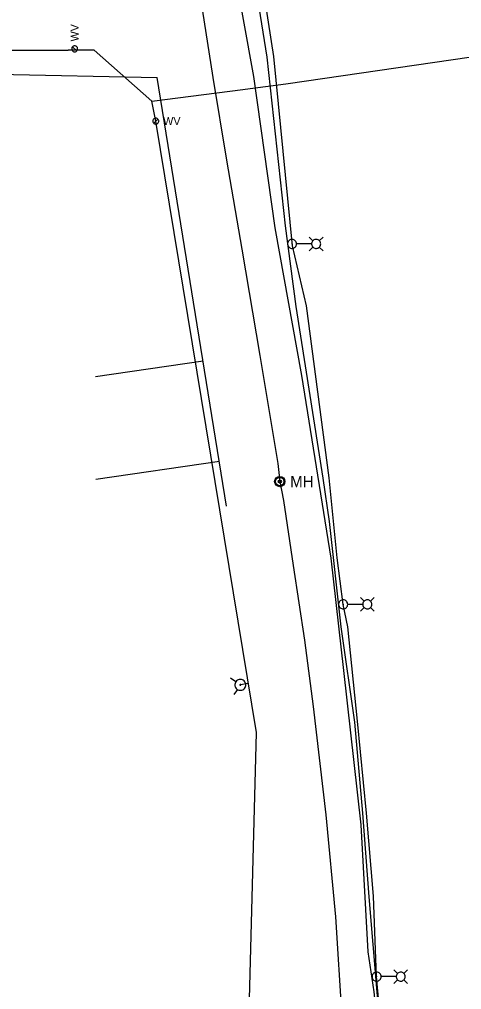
# Model space of a CAD drawing. Extents: x 596028 to 606371, y 330010 to 403088.
# Drawn here: x 604651.8 to 604864.5, y 335386.4 to 335853.1 of the extents above; entities that cross this region are included whole.
import ezdxf

# ---------------------------------------------------------------- set-up
doc = ezdxf.new("R2010")
doc.units = 0
for name, color, linetype in [('Default', 7, 'Continuous'), ('E_FTMS_Conduit', 7, 'Continuous'), ('E_LTG', 7, 'Continuous'), ('E_LTG_CID', 7, 'Continuous'), ('E_UTL_E', 7, 'Continuous'), ('E_UTL_E_UG', 7, 'Continuous'), ('E_UTL_FO_UG_QWEST', 7, 'Continuous'), ('E_UTL_G_UG', 7, 'Continuous'), ('E_UTL_W', 7, 'Continuous'), ('E_UTL_W_UG', 7, 'Continuous'), ('E_UTL_WHydrant', 7, 'Continuous')]:
    doc.layers.add(name, color=color, linetype=linetype)

# ---------------------------------------------------------------- blocks, each defined once
blk = doc.blocks.new('MH')
at = {"layer": 'Default'}
for radius in [15.2, 12.2, 4.57]:
    blk.add_circle((0, 0), radius, dxfattribs=at)
blk.add_text('MH', height=32.92, dxfattribs=at).set_placement((30.5, -16.5))

msp = doc.modelspace()

# ---------------------------------------------------------------- linework, layer by layer
at = {"layer": 'E_FTMS_Conduit'}
msp.add_lwpolyline([(604860.3, 334662.92), (604859.68, 334742.73), (604857.4, 334780.45), (604853.68, 334856.29), (604850.24, 334895.79), (604847.27, 334936.94), (604849.45, 335010.26), (604843.22, 335054.36), (604842.26, 335092.55), (604835.93, 335170.05), (604833.24, 335224.35), (604834.53, 335254.76), (604831.45, 335295.34), (604820.14, 335431.05), (604817.01, 335471.26), (604813.1, 335515.04), (604806.53, 335560.93), (604800.96, 335611.56), (604797.96, 335632.41), (604784.91, 335714.95), (604779.76, 335753.85), (604771, 335834.87), (604763.88, 335879.23)], dxfattribs=at)
at = {"layer": 'E_LTG'}
for points in [[(604785.15, 335745.11), (604785.11, 335745.52), (604784.99, 335745.92), (604784.8, 335746.28), (604784.54, 335746.61), (604784.23, 335746.88), (604783.87, 335747.09), (604783.48, 335747.22), (604783.07, 335747.28), (604782.66, 335747.26), (604782.26, 335747.16), (604781.88, 335746.99), (604781.55, 335746.75), (604781.26, 335746.45), (604781.04, 335746.11), (604780.88, 335745.72), (604780.8, 335745.32), (604780.8, 335744.9), (604780.88, 335744.5), (604781.04, 335744.11), (604781.26, 335743.76), (604781.55, 335743.46), (604781.88, 335743.22), (604782.26, 335743.05), (604782.66, 335742.95), (604783.07, 335742.94), (604783.48, 335742.99), (604783.87, 335743.13), (604784.23, 335743.34), (604784.54, 335743.61), (604784.8, 335743.93), (604784.99, 335744.3), (604785.11, 335744.7), (604785.15, 335745.11)], [(604793.05, 335746.63), (604791.27, 335748.41)], [(604796.75, 335745.11), (604796.71, 335745.52), (604796.59, 335745.92), (604796.4, 335746.28), (604796.15, 335746.61), (604795.84, 335746.88), (604795.48, 335747.09), (604795.09, 335747.22), (604794.68, 335747.28), (604794.26, 335747.26), (604793.86, 335747.16), (604793.49, 335746.99), (604793.15, 335746.75), (604792.86, 335746.45), (604792.64, 335746.11), (604792.49, 335745.72), (604792.41, 335745.32), (604792.41, 335744.9), (604792.49, 335744.5), (604792.64, 335744.11), (604792.86, 335743.76), (604793.15, 335743.46), (604793.49, 335743.22), (604793.86, 335743.05), (604794.26, 335742.95), (604794.68, 335742.94), (604795.09, 335742.99), (604795.48, 335743.13), (604795.84, 335743.34), (604796.15, 335743.61), (604796.4, 335743.93), (604796.59, 335744.3), (604796.71, 335744.7), (604796.75, 335745.11)], [(604796.1, 335746.63), (604797.88, 335748.41)], [(604783.14, 335745.11), (604783.13, 335745.14), (604783.12, 335745.17), (604783.11, 335745.2), (604783.09, 335745.22), (604783.07, 335745.24), (604783.04, 335745.26), (604783.01, 335745.27), (604782.98, 335745.27), (604782.95, 335745.27), (604782.92, 335745.27), (604782.89, 335745.25), (604782.86, 335745.23), (604782.84, 335745.21), (604782.82, 335745.18), (604782.81, 335745.16), (604782.8, 335745.12), (604782.8, 335745.09), (604782.81, 335745.06), (604782.82, 335745.03), (604782.84, 335745.01), (604782.86, 335744.98), (604782.89, 335744.96), (604782.92, 335744.95), (604782.95, 335744.94), (604782.98, 335744.94), (604783.01, 335744.95), (604783.04, 335744.96), (604783.07, 335744.97), (604783.09, 335744.99), (604783.11, 335745.02), (604783.12, 335745.05), (604783.13, 335745.08), (604783.14, 335745.11)], [(604792.36, 335745.11), (604785.18, 335745.11)], [(604793.05, 335743.59), (604791.27, 335741.81)], [(604796.1, 335743.59), (604797.88, 335741.81)], [(604809.75, 335571.71), (604809.71, 335572.12), (604809.59, 335572.52), (604809.4, 335572.89), (604809.14, 335573.21), (604808.83, 335573.48), (604808.47, 335573.69), (604808.08, 335573.82), (604807.67, 335573.88), (604807.26, 335573.86), (604806.86, 335573.76), (604806.48, 335573.59), (604806.15, 335573.35), (604805.86, 335573.05), (604805.64, 335572.71), (604805.48, 335572.32), (604805.4, 335571.92), (604805.4, 335571.5), (604805.48, 335571.1), (604805.64, 335570.71), (604805.86, 335570.36), (604806.15, 335570.06), (604806.48, 335569.82), (604806.86, 335569.65), (604807.26, 335569.56), (604807.67, 335569.54), (604808.08, 335569.59), (604808.47, 335569.73), (604808.83, 335569.94), (604809.14, 335570.21), (604809.4, 335570.53), (604809.59, 335570.9), (604809.71, 335571.3), (604809.75, 335571.71)], [(604817.65, 335573.23), (604815.87, 335575.01)], [(604821.35, 335571.71), (604821.31, 335572.12), (604821.19, 335572.52), (604821, 335572.89), (604820.75, 335573.21), (604820.44, 335573.48), (604820.08, 335573.69), (604819.69, 335573.82), (604819.28, 335573.88), (604818.86, 335573.86), (604818.46, 335573.76), (604818.09, 335573.59), (604817.75, 335573.35), (604817.46, 335573.05), (604817.24, 335572.71), (604817.09, 335572.32), (604817.01, 335571.92), (604817.01, 335571.5), (604817.09, 335571.1), (604817.24, 335570.71), (604817.46, 335570.36), (604817.75, 335570.06), (604818.09, 335569.82), (604818.46, 335569.65), (604818.86, 335569.56), (604819.28, 335569.54), (604819.69, 335569.59), (604820.08, 335569.73), (604820.44, 335569.94), (604820.75, 335570.21), (604821, 335570.53), (604821.19, 335570.9), (604821.31, 335571.3), (604821.35, 335571.71)], [(604820.7, 335573.23), (604822.48, 335575.01)], [(604807.74, 335571.71), (604807.73, 335571.74), (604807.72, 335571.77), (604807.71, 335571.8), (604807.69, 335571.82), (604807.67, 335571.84), (604807.64, 335571.86), (604807.61, 335571.87), (604807.58, 335571.88), (604807.55, 335571.87), (604807.52, 335571.87), (604807.49, 335571.85), (604807.46, 335571.83), (604807.44, 335571.81), (604807.42, 335571.79), (604807.41, 335571.76), (604807.4, 335571.72), (604807.4, 335571.69), (604807.41, 335571.66), (604807.42, 335571.63), (604807.44, 335571.61), (604807.46, 335571.58), (604807.49, 335571.56), (604807.52, 335571.55), (604807.55, 335571.54), (604807.58, 335571.54), (604807.61, 335571.55), (604807.64, 335571.56), (604807.67, 335571.57), (604807.69, 335571.59), (604807.71, 335571.62), (604807.72, 335571.65), (604807.73, 335571.68), (604807.74, 335571.71)], [(604816.96, 335571.71), (604809.78, 335571.71)], [(604817.65, 335570.19), (604815.87, 335568.41)], [(604820.7, 335570.19), (604822.48, 335568.41)], [(604825.82, 335392.65), (604825.78, 335393.06), (604825.66, 335393.46), (604825.47, 335393.83), (604825.21, 335394.15), (604824.9, 335394.42), (604824.54, 335394.63), (604824.15, 335394.76), (604823.74, 335394.82), (604823.33, 335394.8), (604822.93, 335394.71), (604822.55, 335394.53), (604822.22, 335394.29), (604821.93, 335393.99), (604821.71, 335393.65), (604821.55, 335393.26), (604821.47, 335392.86), (604821.47, 335392.44), (604821.55, 335392.04), (604821.71, 335391.65), (604821.93, 335391.3), (604822.22, 335391), (604822.55, 335390.76), (604822.93, 335390.59), (604823.33, 335390.5), (604823.74, 335390.48), (604824.15, 335390.53), (604824.54, 335390.67), (604824.9, 335390.88), (604825.21, 335391.15), (604825.47, 335391.47), (604825.66, 335391.84), (604825.78, 335392.24), (604825.82, 335392.65)], [(604823.81, 335392.65), (604823.8, 335392.68), (604823.79, 335392.71), (604823.78, 335392.74), (604823.76, 335392.76), (604823.74, 335392.78), (604823.71, 335392.8), (604823.68, 335392.81), (604823.65, 335392.82), (604823.62, 335392.81), (604823.59, 335392.81), (604823.56, 335392.79), (604823.53, 335392.77), (604823.51, 335392.75), (604823.49, 335392.73), (604823.48, 335392.7), (604823.47, 335392.66), (604823.47, 335392.63), (604823.48, 335392.6), (604823.49, 335392.57), (604823.51, 335392.55), (604823.53, 335392.52), (604823.56, 335392.51), (604823.59, 335392.49), (604823.62, 335392.48), (604823.65, 335392.48), (604823.68, 335392.49), (604823.71, 335392.5), (604823.74, 335392.51), (604823.76, 335392.53), (604823.78, 335392.56), (604823.79, 335392.59), (604823.8, 335392.62), (604823.81, 335392.65)], [(604833.03, 335392.65), (604825.85, 335392.65)], [(604833.72, 335394.17), (604831.94, 335395.95)], [(604837.42, 335392.65), (604837.38, 335393.06), (604837.26, 335393.46), (604837.07, 335393.83), (604836.82, 335394.15), (604836.51, 335394.42), (604836.15, 335394.63), (604835.76, 335394.76), (604835.35, 335394.82), (604834.93, 335394.8), (604834.53, 335394.71), (604834.16, 335394.53), (604833.82, 335394.29), (604833.53, 335393.99), (604833.31, 335393.65), (604833.16, 335393.26), (604833.08, 335392.86), (604833.08, 335392.44), (604833.16, 335392.04), (604833.31, 335391.65), (604833.53, 335391.3), (604833.82, 335391), (604834.16, 335390.76), (604834.53, 335390.59), (604834.93, 335390.5), (604835.35, 335390.48), (604835.76, 335390.53), (604836.15, 335390.67), (604836.51, 335390.88), (604836.82, 335391.15), (604837.07, 335391.47), (604837.26, 335391.84), (604837.38, 335392.24), (604837.42, 335392.65)], [(604836.77, 335394.17), (604838.55, 335395.95)], [(604833.72, 335391.13), (604831.94, 335389.35)], [(604836.77, 335391.13), (604838.55, 335389.35)]]:
    msp.add_lwpolyline(points, dxfattribs=at)
at = {"layer": 'E_LTG_CID'}
msp.add_lwpolyline([(604827.26, 335352.71), (604823.64, 335392.65), (604822.12, 335431.36), (604818.86, 335471.26), (604814.5, 335515.53), (604809.84, 335560.94), (604807.57, 335571.71), (604804.68, 335594.13), (604800.9, 335632.66), (604789.94, 335715.3), (604783.18, 335744.15), (604774.25, 335835.23), (604767.31, 335879.89)], dxfattribs=at)
at = {"layer": 'E_UTL_E_UG'}
msp.add_lwpolyline([(604807.12, 335373), (604804.05, 335421.46), (604799.37, 335470.45), (604793.24, 335522.54), (604789.06, 335554.45), (604783.73, 335590.4), (604779.02, 335621.6), (604777.22, 335630.83), (604776.25, 335639.55), (604767.57, 335691.35), (604758.91, 335742.61), (604751.56, 335785.45), (604745.08, 335825.09), (604738.24, 335868.45)], dxfattribs=at)
at = {"layer": 'E_UTL_FO_UG_QWEST'}
msp.add_lwpolyline([(604860.02, 334633.27), (604855.03, 334705.91), (604850.49, 334782.01), (604846.38, 334856.9), (604842.05, 334937.04), (604840.43, 335012.73), (604837.31, 335089.26), (604832.93, 335173.7), (604830.71, 335249.27), (604828.33, 335311.14), (604825.79, 335353.18), (604822.55, 335385.33), (604819.59, 335404.65), (604816.19, 335465.69), (604807.94, 335539.85), (604801.77, 335593.87), (604787.66, 335681.73), (604774.8, 335752.9), (604764.64, 335825.63), (604754.97, 335878.92)], dxfattribs=at)
at = {"layer": 'E_UTL_G_UG'}
for p, q in [((604527.97, 335829.02), (604718.13, 335825.08)), ((604751.52, 335618.94), (604718.13, 335825.08)), ((604688.46, 335681.37), (604740.19, 335688.91)), ((604688.57, 335631.89), (604748.02, 335640.55))]:
    msp.add_line(p, q, dxfattribs=at)
at = {"layer": 'E_UTL_W'}
for points in [[(604678.4, 335840.37), (604678.13, 335840.34), (604677.87, 335840.26), (604677.63, 335840.14), (604677.42, 335839.97), (604677.24, 335839.77), (604677.11, 335839.53), (604677.02, 335839.28), (604676.98, 335839.01), (604676.99, 335838.74), (604677.06, 335838.47), (604677.17, 335838.23), (604677.33, 335838.01), (604677.52, 335837.82), (604677.75, 335837.67), (604678, 335837.57), (604678.27, 335837.52), (604678.54, 335837.52), (604678.81, 335837.57), (604679.06, 335837.67), (604679.29, 335837.82), (604679.48, 335838.01), (604679.64, 335838.23), (604679.75, 335838.47), (604679.82, 335838.74), (604679.83, 335839.01), (604679.79, 335839.28), (604679.7, 335839.53), (604679.57, 335839.77), (604679.39, 335839.97), (604679.18, 335840.14), (604678.93, 335840.26), (604678.67, 335840.34), (604678.4, 335840.37)], [(604679.41, 335837.93), (604677.4, 335839.95)], [(604718.88, 335804.17), (604718.85, 335804.44), (604718.77, 335804.7), (604718.65, 335804.94), (604718.48, 335805.15), (604718.28, 335805.33), (604718.04, 335805.47), (604717.79, 335805.55), (604717.52, 335805.59), (604717.25, 335805.58), (604716.98, 335805.52), (604716.74, 335805.4), (604716.52, 335805.25), (604716.33, 335805.05), (604716.18, 335804.82), (604716.08, 335804.57), (604716.03, 335804.3), (604716.03, 335804.03), (604716.08, 335803.77), (604716.18, 335803.52), (604716.33, 335803.29), (604716.52, 335803.09), (604716.74, 335802.93), (604716.98, 335802.82), (604717.25, 335802.76), (604717.52, 335802.74), (604717.79, 335802.78), (604718.04, 335802.87), (604718.28, 335803.01), (604718.48, 335803.18), (604718.65, 335803.4), (604718.77, 335803.64), (604718.85, 335803.9), (604718.88, 335804.17)], [(604716.44, 335803.16), (604718.46, 335805.18)]]:
    msp.add_lwpolyline(points, dxfattribs=at)
at = {"layer": 'E_UTL_W_UG'}
for p, q in [((604526.08, 335838.28), (604675.23, 335838.28)), ((604765.8, 335510.12), (604717.45, 335804.17)), ((604761.93, 335533.62), (604758.11, 335532.99)), ((604761.11, 335328.16), (604765.8, 335510.12))]:
    msp.add_line(p, q, dxfattribs=at)
for points in [[(604715.46, 335813.79), (604759.25, 335819.44), (604760.43, 335819.51), (604779.98, 335822.07), (604878.05, 335836.4), (604884.47, 335843.02), (604889.64, 335843.41)], [(604717.45, 335804.17), (604715.46, 335813.79), (604687.77, 335838.34), (604675.23, 335838.28)]]:
    msp.add_lwpolyline(points, dxfattribs=at)
at = {"layer": 'E_UTL_WHydrant'}
for points in [[(604755.96, 335534.44), (604753.45, 335536.14)], [(604757.61, 335535.56), (604757.13, 335535.42), (604756.69, 335535.19), (604756.3, 335534.89), (604755.97, 335534.51), (604755.72, 335534.08), (604755.56, 335533.61), (604755.49, 335533.11), (604755.51, 335532.61), (604755.63, 335532.13), (604755.84, 335531.68), (604756.13, 335531.27), (604756.49, 335530.93), (604756.91, 335530.66), (604757.37, 335530.47), (604757.86, 335530.38), (604758.36, 335530.38), (604758.85, 335530.47), (604759.31, 335530.66), (604759.73, 335530.93), (604760.09, 335531.27), (604760.38, 335531.68), (604760.59, 335532.13), (604760.71, 335532.62), (604760.73, 335533.12), (604760.66, 335533.61), (604760.5, 335534.08), (604760.25, 335534.51), (604759.92, 335534.89), (604759.53, 335535.2), (604759.08, 335535.42), (604758.61, 335535.56), (604758.11, 335535.61), (604757.61, 335535.56)], [(604758.07, 335533.19), (604758.04, 335533.18), (604758, 335533.16), (604757.97, 335533.13), (604757.95, 335533.11), (604757.93, 335533.07), (604757.92, 335533.04), (604757.91, 335533), (604757.91, 335532.96), (604757.92, 335532.92), (604757.94, 335532.89), (604757.96, 335532.86), (604757.99, 335532.83), (604758.02, 335532.81), (604758.05, 335532.8), (604758.09, 335532.79), (604758.13, 335532.79), (604758.17, 335532.8), (604758.2, 335532.81), (604758.23, 335532.83), (604758.26, 335532.86), (604758.28, 335532.89), (604758.3, 335532.92), (604758.31, 335532.96), (604758.31, 335533), (604758.31, 335533.04), (604758.29, 335533.07), (604758.27, 335533.11), (604758.25, 335533.13), (604758.22, 335533.16), (604758.19, 335533.18), (604758.15, 335533.19), (604758.11, 335533.19), (604758.07, 335533.19)], [(604756.66, 335530.84), (604754.96, 335528.33)]]:
    msp.add_lwpolyline(points, dxfattribs=at)

# ---------------------------------------------------------------- block references
at = {"layer": 'E_UTL_E', "xscale": 0.16404166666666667, "yscale": 0.16404166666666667}
msp.add_blockref('MH', (604777.08, 335630.79), dxfattribs=at)

# ---------------------------------------------------------------- texts
at = {"layer": 'E_UTL_W'}
msp.add_text('WV', height=3.85, rotation=90, dxfattribs=at).set_placement((604680.33, 335842.5))
msp.add_text('WV', height=3.85, dxfattribs=at).set_placement((604721.02, 335802.24))

doc.saveas('drawing.dxf')
